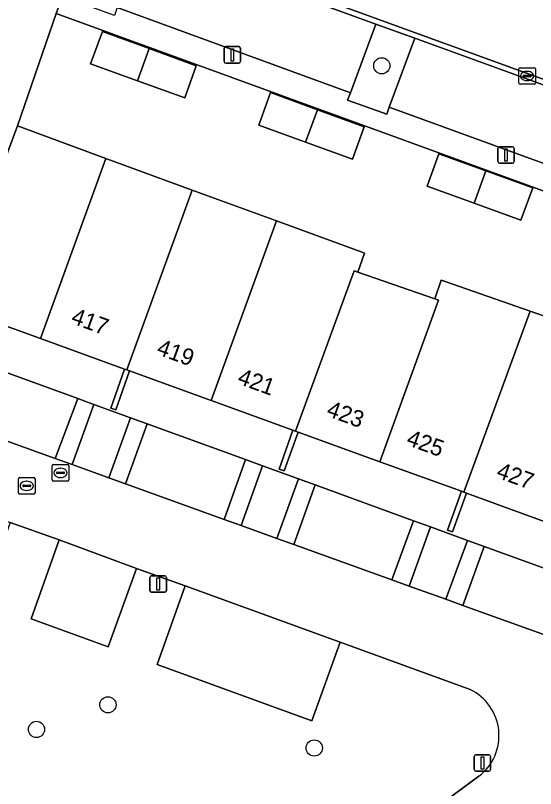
# Model space of a CAD drawing. Extents: x 155275 to 156265, y 382654 to 383635.
# Drawn here: x 155904.31 to 155935.72, y 383415.93 to 383462.62 of the extents above; entities that cross this region are included whole.
import ezdxf

# ---------------------------------------------------------------- set-up
doc = ezdxf.new("R2010")
doc.units = 0
for name, color, linetype in [('IMGEO_Boom', 7, 'Continuous'), ('IMGEO_Erf', 7, 'Continuous'), ('IMGEO_Groenvoorziening', 7, 'Continuous'), ('IMGEO_Kolk', 7, 'Continuous'), ('IMGEO_Lichtmast', 7, 'Continuous'), ('IMGEO_Muur', 7, 'Continuous'), ('IMGEO_Pand', 7, 'Continuous'), ('IMGEO_Pand_nummerreeks', 7, 'Continuous'), ('IMGEO_Parkeervlak_halfverhard', 7, 'Continuous'), ('IMGEO_Parkeervlak_open', 7, 'Continuous'), ('IMGEO_Rijbaan_lokaal_open', 7, 'Continuous'), ('IMGEO_Rioolput', 7, 'Continuous'), ('IMGEO_Voetpad_open', 7, 'Continuous')]:
    doc.layers.add(name, color=color, linetype=linetype)

msp = doc.modelspace()

# ---------------------------------------------------------------- linework, layer by layer
at = {"layer": 'IMGEO_Boom'}
for centre in [(155926.432, 383459.578), (155909.897, 383420.983), (155905.583, 383419.497), (155922.354, 383418.377)]:
    msp.add_circle(centre, 0.489, dxfattribs=at)
at = {"layer": 'IMGEO_Erf'}
for points in [[(155947.49, 383453.485), (155940.371, 383456.042), (155938.547, 383451.167), (155906.778, 383462.736), (155904.431, 383455.947), (155909.772, 383453.987), (155914.983, 383452.075), (155920.071, 383450.208), (155925.181, 383448.332), (155925.392, 383448.255), (155924.995, 383447.119), (155929.629, 383445.497), (155930.026, 383446.63), (155930.259, 383446.548), (155935.387, 383444.753), (155940.459, 383442.978), (155945.58, 383441.186), (155945.85, 383441.091), (155944.953, 383438.635), (155949.908, 383436.835), (155955.363, 383434.854), (155957.088, 383439.544)], [(155914.541, 383457.643), (155911.687, 383458.674), (155908.852, 383459.699), (155909.567, 383461.65), (155912.397, 383460.617), (155915.226, 383459.583)], [(155924.667, 383453.931), (155921.83, 383454.958), (155919, 383455.983), (155919.717, 383457.956), (155922.548, 383456.923), (155925.378, 383455.89)], [(155934.837, 383450.259), (155932.015, 383451.283), (155929.17, 383452.315), (155929.886, 383454.258), (155932.72, 383453.234), (155935.554, 383452.209)]]:
    msp.add_lwpolyline(points, close=True, dxfattribs=at)
for points in [[(155936.468, 383431.98), (155931.543, 383433.767), (155930.7, 383431.421), (155930.399, 383431.529), (155931.242, 383433.877), (155926.311, 383435.667), (155921.379, 383437.456), (155920.53, 383435.112), (155920.232, 383435.22), (155921.07, 383437.569), (155916.134, 383439.361), (155911.198, 383441.152), (155910.371, 383438.791), (155910.069, 383438.897), (155910.897, 383441.261), (155905.822, 383443.103), (155900.746, 383444.945)], [(155902.15, 383441.639), (155908.076, 383439.482), (155909.051, 383439.128), (155911.266, 383438.321), (155912.269, 383437.956), (155918.205, 383435.796), (155919.226, 383435.425), (155921.408, 383434.631), (155922.42, 383434.263), (155928.354, 383432.104), (155929.379, 383431.731), (155931.616, 383430.917), (155932.614, 383430.553), (155938.455, 383428.428)]]:
    msp.add_lwpolyline(points, dxfattribs=at)
at = {"layer": 'IMGEO_Groenvoorziening'}
for points in [[(155928.421, 383461.238), (155926.068, 383462.095), (155924.535, 383457.945), (155924.372, 383457.503), (155926.728, 383456.663), (155926.884, 383457.086)], [(155908.076, 383439.482), (155902.15, 383441.639), (155900.785, 383438), (155906.72, 383435.86)], [(155911.266, 383438.321), (155909.051, 383439.128), (155907.739, 383435.493), (155909.945, 383434.697)], [(155918.205, 383435.796), (155912.269, 383437.956), (155910.96, 383434.331), (155916.915, 383432.184)], [(155921.408, 383434.631), (155919.226, 383435.425), (155917.932, 383431.817), (155920.105, 383431.034)], [(155928.354, 383432.104), (155922.42, 383434.263), (155921.114, 383430.67), (155927.037, 383428.534)], [(155931.616, 383430.917), (155929.379, 383431.731), (155928.079, 383428.159), (155930.309, 383427.355)], [(155938.455, 383428.428), (155932.614, 383430.553), (155931.323, 383426.989), (155937.16, 383424.884)]]:
    msp.add_lwpolyline(points, close=True, dxfattribs=at)
for points in [[(155931.778, 383421.903), (155923.927, 383424.762), (155922.217, 383420.011), (155912.87, 383423.424), (155914.567, 383428.179), (155911.617, 383429.223), (155909.906, 383424.483), (155905.257, 383426.173), (155906.955, 383430.938), (155904.001, 383432), (155902.298, 383427.261), (155895.131, 383429.874), (155896.829, 383434.627), (155892.614, 383436.152), (155890.894, 383431.425), (155879.048, 383435.702), (155880.759, 383440.484)], [(155918.9, 383409.528), (155923.646, 383412.996), (155924.951, 383411.23), (155932.29, 383416.667)]]:
    msp.add_lwpolyline(points, dxfattribs=at)
msp.add_arc((155930.421, 383419.127), 3.09, 307.219, 63.9508, dxfattribs=at)
at = {"layer": 'IMGEO_Kolk'}
for p, q in [((155934.705, 383458.536), (155934.705, 383459.388)), ((155934.78, 383459.462), (155935.632, 383459.462)), ((155935.193, 383459.242), (155935.218, 383459.242)), ((155935.706, 383459.388), (155935.706, 383458.536)), ((155934.964, 383458.956), (155934.964, 383458.968)), ((155935.402, 383458.919), (155935.004, 383458.919)), ((155935.007, 383459.005), (155935.405, 383459.005)), ((155935.216, 383458.682), (155935.191, 383458.682)), ((155935.448, 383458.968), (155935.448, 383458.956)), ((155935.632, 383458.462), (155934.78, 383458.462))]:
    msp.add_line(p, q, dxfattribs=at)
for points in [[(155934.705, 383458.536), (155934.705, 383459.388)], [(155934.78, 383459.462), (155935.632, 383459.462)], [(155935.706, 383459.388), (155935.706, 383458.536)], [(155935.632, 383458.462), (155934.78, 383458.462)]]:
    msp.add_lwpolyline(points, dxfattribs=at)
for centre, radius, start, end in [((155934.782, 383459.386), 0.0765, 91.552, 178.448), ((155934.782, 383459.386), 0.0765, 91.552, 178.448), ((155935.63, 383459.386), 0.0765, 1.552, 88.448), ((155935.63, 383459.386), 0.0765, 1.552, 88.448), ((155935.004, 383458.965), 0.0403, 85.8775, 175.7526), ((155935.001, 383458.955), 0.0366, 178.938, 274.7102), ((155935.405, 383458.962), 0.043, 264.8664, 352.4533), ((155935.409, 383458.967), 0.0386, 1.7309, 96.639), ((155934.782, 383458.538), 0.0765, 181.552, 268.448), ((155934.782, 383458.538), 0.0765, 181.552, 268.448), ((155935.63, 383458.538), 0.0765, 271.552, 358.448), ((155935.63, 383458.538), 0.0765, 271.552, 358.448)]:
    msp.add_arc(centre, radius, start, end, dxfattribs=at)
for centre, major_axis, ratio, start_param, end_param in [((155935.192, 383458.962), (-0.387, 0.002), 0.722429, 4.712389, 7.853982), ((155935.217, 383458.962), (-0.39, 0.002), 0.717154, 1.570796, 4.712389)]:
    msp.add_ellipse(centre, major_axis=major_axis, ratio=ratio, start_param=start_param, end_param=end_param, dxfattribs=at)
at = {"layer": 'IMGEO_Lichtmast'}
for p, q in [((155916.91, 383459.837), (155916.91, 383460.637)), ((155916.91, 383460.637), (155916.91, 383459.837)), ((155917.01, 383460.737), (155917.8, 383460.737)), ((155917.8, 383460.737), (155917.01, 383460.737)), ((155917.9, 383460.637), (155917.9, 383459.837)), ((155917.9, 383459.837), (155917.9, 383460.637)), ((155917.8, 383459.737), (155917.01, 383459.737)), ((155917.01, 383459.737), (155917.8, 383459.737)), ((155933.441, 383453.788), (155933.441, 383454.588)), ((155933.441, 383454.588), (155933.441, 383453.788)), ((155933.541, 383454.688), (155934.331, 383454.688)), ((155934.331, 383454.688), (155933.541, 383454.688)), ((155934.431, 383454.588), (155934.431, 383453.788)), ((155934.431, 383453.788), (155934.431, 383454.588)), ((155934.331, 383453.688), (155933.541, 383453.688)), ((155933.541, 383453.688), (155934.331, 383453.688)), ((155912.537, 383428.777), (155913.327, 383428.777)), ((155913.327, 383428.777), (155912.537, 383428.777)), ((155912.437, 383427.877), (155912.437, 383428.677)), ((155912.437, 383428.677), (155912.437, 383427.877)), ((155913.427, 383428.677), (155913.427, 383427.877)), ((155913.427, 383427.877), (155913.427, 383428.677)), ((155913.327, 383427.777), (155912.537, 383427.777)), ((155912.537, 383427.777), (155913.327, 383427.777)), ((155932.015, 383417.071), (155932.015, 383417.871)), ((155932.015, 383417.871), (155932.015, 383417.071)), ((155932.115, 383417.971), (155932.905, 383417.971)), ((155932.905, 383417.971), (155932.115, 383417.971)), ((155933.005, 383417.871), (155933.005, 383417.071)), ((155933.005, 383417.071), (155933.005, 383417.871)), ((155932.905, 383416.971), (155932.115, 383416.971)), ((155932.115, 383416.971), (155932.905, 383416.971))]:
    msp.add_line(p, q, dxfattribs=at)
for points in [[(155917.33, 383460.612), (155917.48, 383460.612), (155917.48, 383459.862), (155917.33, 383459.862), (155917.33, 383460.612)], [(155933.861, 383454.563), (155934.011, 383454.563), (155934.011, 383453.813), (155933.861, 383453.813), (155933.861, 383454.563)], [(155912.857, 383428.652), (155913.007, 383428.652), (155913.007, 383427.902), (155912.857, 383427.902), (155912.857, 383428.652)], [(155932.435, 383417.846), (155932.585, 383417.846), (155932.585, 383417.096), (155932.435, 383417.096), (155932.435, 383417.846)]]:
    msp.add_lwpolyline(points, dxfattribs=at)
for centre, start, end in [((155917.01, 383460.637), 90, 180), ((155917.01, 383460.637), 90, 180), ((155917.8, 383460.637), 0, 90), ((155917.8, 383460.637), 360, 90), ((155917.01, 383459.837), 180, 270), ((155917.01, 383459.837), 180, 270), ((155917.8, 383459.837), 270, 0), ((155917.8, 383459.837), 270, 0), ((155933.541, 383454.588), 90, 180), ((155933.541, 383454.588), 90, 180), ((155934.331, 383454.588), 0, 90), ((155934.331, 383454.588), 360, 90), ((155933.541, 383453.788), 180, 270), ((155933.541, 383453.788), 180, 270), ((155934.331, 383453.788), 270, 0), ((155934.331, 383453.788), 270, 0), ((155912.537, 383428.677), 90, 180), ((155912.537, 383428.677), 90, 180), ((155913.327, 383428.677), 0, 90), ((155913.327, 383428.677), 360, 90), ((155912.537, 383427.877), 180, 270), ((155912.537, 383427.877), 180, 270), ((155913.327, 383427.877), 270, 0), ((155913.327, 383427.877), 270, 0), ((155932.115, 383417.871), 90, 180), ((155932.115, 383417.871), 90, 180), ((155932.905, 383417.871), 0, 90), ((155932.905, 383417.871), 360, 90), ((155932.115, 383417.071), 180, 270), ((155932.115, 383417.071), 180, 270), ((155932.905, 383417.071), 270, 0), ((155932.905, 383417.071), 270, 0)]:
    msp.add_arc(centre, 0.1, start, end, dxfattribs=at)
at = {"layer": 'IMGEO_Muur'}
for points in [[(155911.198, 383441.152), (155911.048, 383441.207), (155910.897, 383441.261), (155910.069, 383438.897), (155910.371, 383438.791)], [(155921.379, 383437.456), (155921.225, 383437.513), (155921.07, 383437.569), (155920.232, 383435.22), (155920.53, 383435.112)], [(155931.543, 383433.767), (155931.393, 383433.822), (155931.242, 383433.877), (155930.399, 383431.529), (155930.7, 383431.421)]]:
    msp.add_lwpolyline(points, close=True, dxfattribs=at)
at = {"layer": 'IMGEO_Pand'}
for points in [[(155912.397, 383460.617), (155909.567, 383461.65), (155908.852, 383459.699), (155911.687, 383458.674)], [(155915.226, 383459.583), (155912.397, 383460.617), (155911.687, 383458.674), (155914.541, 383457.643)], [(155922.548, 383456.923), (155919.717, 383457.956), (155919, 383455.983), (155921.83, 383454.958)], [(155925.378, 383455.89), (155922.548, 383456.923), (155921.83, 383454.958), (155924.667, 383453.931)], [(155909.772, 383453.987), (155904.431, 383455.947), (155903.6, 383453.681), (155900.438, 383445.057), (155900.746, 383444.945), (155905.822, 383443.103)], [(155914.983, 383452.075), (155909.772, 383453.987), (155905.822, 383443.103), (155910.897, 383441.261), (155911.048, 383441.207)], [(155932.72, 383453.234), (155929.886, 383454.258), (155929.17, 383452.315), (155932.015, 383451.283)], [(155935.554, 383452.209), (155932.72, 383453.234), (155932.015, 383451.283), (155934.837, 383450.259)], [(155920.071, 383450.208), (155914.983, 383452.075), (155911.048, 383441.207), (155911.198, 383441.152), (155916.134, 383439.361)], [(155924.995, 383447.119), (155925.392, 383448.255), (155925.181, 383448.332), (155920.071, 383450.208), (155916.134, 383439.361), (155921.07, 383437.569), (155921.225, 383437.513), (155924.767, 383447.199)], [(155929.85, 383445.42), (155929.629, 383445.497), (155924.995, 383447.119), (155924.767, 383447.199), (155921.225, 383437.513), (155921.379, 383437.456), (155926.311, 383435.667)], [(155935.387, 383444.753), (155930.259, 383446.548), (155930.026, 383446.63), (155929.629, 383445.497), (155929.85, 383445.42), (155926.311, 383435.667), (155931.242, 383433.877), (155931.393, 383433.822)], [(155940.459, 383442.978), (155935.387, 383444.753), (155931.393, 383433.822), (155931.543, 383433.767), (155936.468, 383431.98)]]:
    msp.add_lwpolyline(points, close=True, dxfattribs=at)
at = {"layer": 'IMGEO_Parkeervlak_halfverhard'}
for points in [[(155911.617, 383429.223), (155906.955, 383430.938), (155905.257, 383426.173), (155909.906, 383424.483)], [(155923.927, 383424.762), (155914.567, 383428.179), (155912.87, 383423.424), (155922.217, 383420.011)]]:
    msp.add_lwpolyline(points, close=True, dxfattribs=at)
at = {"layer": 'IMGEO_Parkeervlak_open'}
for points in [[(155911.98, 383467.221), (155910.461, 383463.089), (155924.535, 383457.945), (155926.068, 383462.095)], [(155937.939, 383457.775), (155928.421, 383461.238), (155926.884, 383457.086), (155936.429, 383453.599)]]:
    msp.add_lwpolyline(points, close=True, dxfattribs=at)
at = {"layer": 'IMGEO_Rijbaan_lokaal_open'}
for points in [[(155874.503, 383481.222), (155905.15, 383470.07), (155905.029, 383469.739), (155903.368, 383465.17), (155902.985, 383464.117), (155899.623, 383455.133), (155896.465, 383446.519), (155900.438, 383445.057), (155903.6, 383453.681), (155904.431, 383455.947), (155906.778, 383462.736), (155907.161, 383463.774), (155908.851, 383468.359), (155908.966, 383468.672), (155940.77, 383457.099)], [(155880.759, 383440.484), (155892.614, 383436.152), (155896.829, 383434.627), (155904.001, 383432), (155906.955, 383430.938), (155911.617, 383429.223), (155914.567, 383428.179), (155923.927, 383424.762)], [(155937.16, 383424.884), (155931.323, 383426.989), (155930.309, 383427.355), (155928.079, 383428.159), (155927.037, 383428.534), (155921.114, 383430.67), (155920.105, 383431.034), (155917.932, 383431.817), (155916.915, 383432.184), (155910.96, 383434.331), (155909.945, 383434.697), (155907.739, 383435.493), (155906.72, 383435.86), (155900.785, 383438)], [(155923.927, 383424.762), (155931.778, 383421.903)], [(155932.29, 383416.667), (155924.951, 383411.23), (155920.244, 383407.743), (155915.405, 383404.159), (155905.015, 383396.462), (155900.771, 383393.341), (155891.249, 383386.261), (155885.953, 383382.373), (155881.255, 383378.879), (155876.679, 383375.505), (155870.705, 383383.54), (155868.724, 383382.04), (155865.735, 383386.065), (155862.354, 383383.582), (155859.865, 383386.858)]]:
    msp.add_lwpolyline(points, dxfattribs=at)
msp.add_lwpolyline([(155908.966, 383468.672), (155908.851, 383468.359), (155909.249, 383468.214), (155911.98, 383467.221), (155926.068, 383462.095), (155928.421, 383461.238), (155937.939, 383457.775), (155940.651, 383456.789), (155940.77, 383457.099)], close=True, dxfattribs=at)
msp.add_arc((155930.421, 383419.127), 3.09, 307.219, 63.9508, dxfattribs=at)
at = {"layer": 'IMGEO_Rioolput'}
for p, q in [((155906.534, 383434.565), (155906.534, 383435.417)), ((155906.609, 383435.491), (155907.461, 383435.491)), ((155907.535, 383435.417), (155907.535, 383434.565)), ((155906.793, 383434.985), (155906.793, 383434.997)), ((155907.231, 383434.948), (155906.833, 383434.948)), ((155906.836, 383435.034), (155907.234, 383435.034)), ((155907.022, 383435.271), (155907.047, 383435.271)), ((155907.277, 383434.997), (155907.277, 383434.985)), ((155904.494, 383433.782), (155904.494, 383434.634)), ((155904.569, 383434.708), (155905.421, 383434.708)), ((155904.982, 383434.488), (155905.007, 383434.488)), ((155905.495, 383434.634), (155905.495, 383433.782)), ((155907.461, 383434.491), (155906.609, 383434.491)), ((155907.045, 383434.711), (155907.02, 383434.711)), ((155904.753, 383434.202), (155904.753, 383434.214)), ((155905.191, 383434.165), (155904.793, 383434.165)), ((155904.796, 383434.251), (155905.194, 383434.251)), ((155905.005, 383433.928), (155904.98, 383433.928)), ((155905.237, 383434.214), (155905.237, 383434.202)), ((155905.421, 383433.708), (155904.569, 383433.708))]:
    msp.add_line(p, q, dxfattribs=at)
for points in [[(155906.534, 383434.565), (155906.534, 383435.417)], [(155906.609, 383435.491), (155907.461, 383435.491)], [(155907.535, 383435.417), (155907.535, 383434.565)], [(155904.494, 383433.782), (155904.494, 383434.634)], [(155904.569, 383434.708), (155905.421, 383434.708)], [(155905.495, 383434.634), (155905.495, 383433.782)], [(155907.461, 383434.491), (155906.609, 383434.491)], [(155905.421, 383433.708), (155904.569, 383433.708)]]:
    msp.add_lwpolyline(points, dxfattribs=at)
for centre, radius, start, end in [((155906.611, 383435.415), 0.0765, 91.552, 178.448), ((155906.611, 383435.415), 0.0765, 91.552, 178.448), ((155907.459, 383435.415), 0.0765, 1.552, 88.448), ((155907.459, 383435.415), 0.0765, 1.552, 88.448), ((155906.833, 383434.994), 0.0403, 85.8775, 175.7526), ((155906.83, 383434.984), 0.0366, 178.938, 274.7102), ((155907.234, 383434.991), 0.043, 264.8664, 352.4533), ((155907.238, 383434.996), 0.0386, 1.7309, 96.639), ((155904.571, 383434.632), 0.0765, 91.552, 178.448), ((155904.571, 383434.632), 0.0765, 91.552, 178.448), ((155905.419, 383434.632), 0.0765, 1.552, 88.448), ((155905.419, 383434.632), 0.0765, 1.552, 88.448), ((155906.611, 383434.567), 0.0765, 181.552, 268.448), ((155906.611, 383434.567), 0.0765, 181.552, 268.448), ((155907.459, 383434.567), 0.0765, 271.552, 358.448), ((155907.459, 383434.567), 0.0765, 271.552, 358.448), ((155904.793, 383434.211), 0.0403, 85.8775, 175.7526), ((155904.79, 383434.201), 0.0366, 178.938, 274.7102), ((155905.194, 383434.208), 0.043, 264.8664, 352.4533), ((155905.198, 383434.213), 0.0386, 1.7309, 96.639), ((155904.571, 383433.784), 0.0765, 181.552, 268.448), ((155904.571, 383433.784), 0.0765, 181.552, 268.448), ((155905.419, 383433.784), 0.0765, 271.552, 358.448), ((155905.419, 383433.784), 0.0765, 271.552, 358.448)]:
    msp.add_arc(centre, radius, start, end, dxfattribs=at)
for centre, major_axis, ratio, start_param, end_param in [((155907.021, 383434.991), (-0.387, 0.002), 0.722429, 4.712389, 7.853982), ((155907.046, 383434.991), (-0.39, 0.002), 0.717154, 1.570796, 4.712389), ((155904.981, 383434.208), (-0.387, 0.002), 0.722429, 4.712389, 7.853982), ((155905.006, 383434.208), (-0.39, 0.002), 0.717154, 1.570796, 4.712389)]:
    msp.add_ellipse(centre, major_axis=major_axis, ratio=ratio, start_param=start_param, end_param=end_param, dxfattribs=at)
at = {"layer": 'IMGEO_Voetpad_open'}
for points in [[(155910.461, 383463.089), (155910.29, 383462.625), (155907.525, 383463.64), (155907.161, 383463.774), (155906.778, 383462.736), (155938.547, 383451.167), (155940.371, 383456.042), (155940.651, 383456.789), (155937.939, 383457.775), (155936.429, 383453.599), (155926.884, 383457.086), (155926.728, 383456.663), (155924.372, 383457.503), (155924.535, 383457.945)], [(155909.051, 383439.128), (155908.076, 383439.482), (155906.72, 383435.86), (155907.739, 383435.493)], [(155912.269, 383437.956), (155911.266, 383438.321), (155909.945, 383434.697), (155910.96, 383434.331)], [(155919.226, 383435.425), (155918.205, 383435.796), (155916.915, 383432.184), (155917.932, 383431.817)], [(155922.42, 383434.263), (155921.408, 383434.631), (155920.105, 383431.034), (155921.114, 383430.67)], [(155929.379, 383431.731), (155928.354, 383432.104), (155927.037, 383428.534), (155928.079, 383428.159)], [(155932.614, 383430.553), (155931.616, 383430.917), (155930.309, 383427.355), (155931.323, 383426.989)]]:
    msp.add_lwpolyline(points, close=True, dxfattribs=at)

# ---------------------------------------------------------------- texts
at = {"layer": 'IMGEO_Pand_nummerreeks'}
for s, rotation, p in [('417', 340.0553, (155907.611, 383444.049)), ('419', 340.0496, (155912.778, 383442.175)), ('421', 340.0496, (155917.655, 383440.404)), ('423', 340.0553, (155923.033, 383438.452)), ('425', 340.0553, (155927.857, 383436.701)), ('427', 340.0553, (155933.29, 383434.729))]:
    msp.add_text(s, height=1, rotation=rotation, dxfattribs=at).set_placement(p)

doc.saveas('drawing.dxf')
